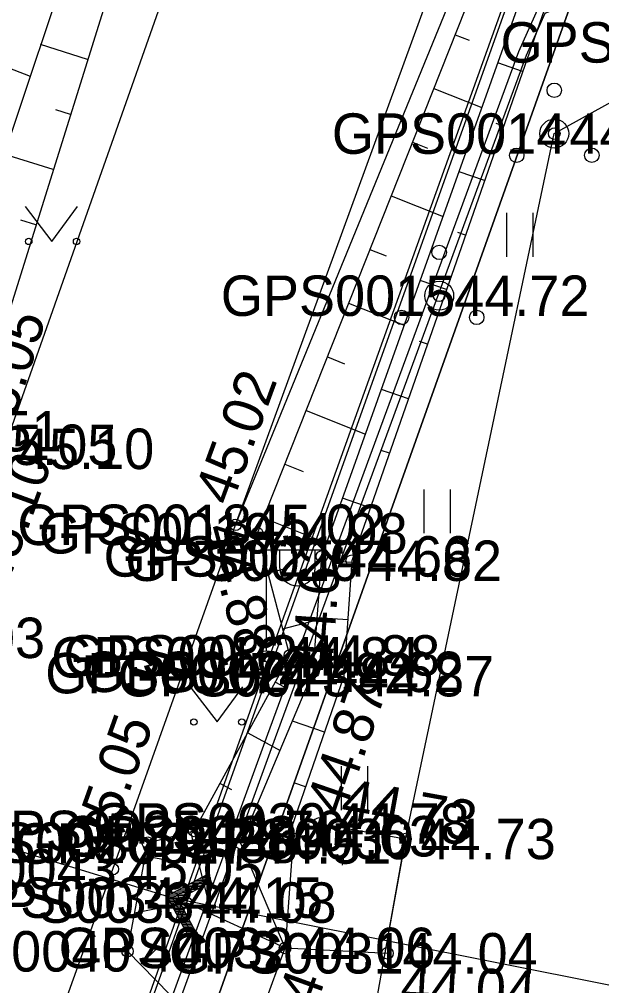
# Model space of a CAD drawing. Extents: x 551623 to 559850, y 6561220 to 6567135.
# Drawn here: x 557132.62 to 557142.7, y 6565636.85 to 6565653.58 of the extents above; entities that cross this region are included whole.
import ezdxf

# ---------------------------------------------------------------- set-up
doc = ezdxf.new("R2010")
doc.units = 0
for name, color, linetype in [('HALJASTUS', 7, 'Continuous'), ('KORGUS-EH2000', 7, 'Continuous'), ('KPOHULIIN', 7, 'Continuous'), ('MOOTKORG-EH2000', 7, 'Continuous'), ('MOOTMPUNKT', 7, 'Continuous'), ('MOOTNR', 7, 'Continuous'), ('MOOTPIIR', 7, 'Continuous'), ('MPKAABEL', 7, 'Continuous'), ('MPOHULIIN', 7, 'Continuous'), ('PIIR', 7, 'Continuous'), ('POST', 7, 'Continuous'), ('PUU', 7, 'Continuous'), ('RELJEEF', 7, 'Continuous'), ('TEE', 7, 'Continuous'), ('TRUUP', 7, 'Continuous')]:
    doc.layers.add(name, color=color, linetype=linetype)

msp = doc.modelspace()

# ---------------------------------------------------------------- linework, layer by layer
at = {"layer": 'HALJASTUS'}
for p, q in [((557132.718, 6565650.345), (557133.182, 6565649.738)), ((557133.182, 6565649.738), (557133.627, 6565650.345)), ((557141.053, 6565650.237), (557141.053, 6565649.475)), ((557141.508, 6565650.237), (557141.508, 6565649.475)), ((557139.622, 6565645.446), (557139.622, 6565644.685)), ((557140.077, 6565645.446), (557140.077, 6565644.685)), ((557135.578, 6565642.025), (557136.041, 6565641.419)), ((557136.041, 6565641.419), (557136.487, 6565642.025)), ((557138.191, 6565640.655), (557138.191, 6565639.894)), ((557138.646, 6565640.655), (557138.646, 6565639.894))]:
    msp.add_line(p, q, dxfattribs=at)
for centre in [(557132.781, 6565649.738), (557133.609, 6565649.738), (557135.64, 6565641.419), (557136.469, 6565641.419)]:
    msp.add_circle(centre, 0.055, dxfattribs=at)
at = {"layer": 'KORGUS-EH2000'}
for centre in [(557141.878, 6565651.606), (557136.362, 6565644.832), (557137.301, 6565642.571), (557137.706, 6565642.286), (557138.236, 6565642.211), (557139.302, 6565639.392), (557134.236, 6565638.871), (557137.218, 6565637.506), (557138.989, 6565637.413)]:
    msp.add_circle(centre, 0.1, dxfattribs=at)
at = {"layer": 'KPOHULIIN'}
msp.add_lwpolyline([(557033.153, 6565351.076), (557050.554, 6565399.565), (557067.065, 6565445.505), (557084.207, 6565493.616), (557103.697, 6565548.895), (557103.697, 6565548.895), (557136.898, 6565642.401), (557153.703, 6565689.258)], dxfattribs=at)
at = {"layer": 'MOOTMPUNKT'}
for centre in [(557141.878, 6565651.606), (557139.886, 6565648.799), (557136.362, 6565644.832), (557136.738, 6565644.685), (557137.856, 6565644.285), (557138.372, 6565644.21), (557137.301, 6565642.571), (557136.951, 6565642.537), (557136.846, 6565642.264), (557137.706, 6565642.286), (557138.236, 6565642.211), (557137.811, 6565639.662), (557135.645, 6565639.532), (557137.278, 6565639.44), (557139.302, 6565639.392), (557134.84, 6565639.328), (557136.455, 6565639.314), (557134.236, 6565638.871), (557135.271, 6565638.376), (557135.507, 6565638.291), (557134.49, 6565637.447), (557137.218, 6565637.506), (557138.989, 6565637.413)]:
    msp.add_circle(centre, 0.1, dxfattribs=at)
at = {"layer": 'MOOTPIIR'}
msp.add_lwpolyline([(557123.649, 6565597.144), (557131.439, 6565619.888), (557135.989, 6565633.551), (557138.66, 6565635.803), (557139.302, 6565639.392), (557141.878, 6565651.606), (557144.728, 6565653.185), (557154.978, 6565652.55), (557157.159, 6565650.361), (557157.454, 6565649.958), (557158.668, 6565651.145), (557165.654, 6565632.005), (557181.323, 6565589.325)], dxfattribs=at)
at = {"layer": 'MPKAABEL'}
for points in [[(557187.456, 6565599.606), (557177.403, 6565625.401), (557172.528, 6565638.343), (557171.411, 6565642.887), (557167.901, 6565652.074), (557166.974, 6565655.503), (557165.736, 6565659.294), (557164.874, 6565659.594), (557157.078, 6565657.517), (557142.525, 6565654.193), (557141.608, 6565653.807), (557141.26, 6565653.022), (557136.914, 6565641.202), (557134.897, 6565635.657), (557131.035, 6565624.808), (557126.58, 6565612.013), (557124.657, 6565607.634)], [(557124.798, 6565607.582), (557126.72, 6565611.959), (557131.176, 6565624.758), (557135.038, 6565635.606), (557137.055, 6565641.15), (557141.399, 6565652.966), (557141.721, 6565653.692), (557142.571, 6565654.05), (557157.114, 6565657.371), (557164.868, 6565659.437), (557165.617, 6565659.177), (557166.831, 6565655.46), (557167.758, 6565652.029), (557171.268, 6565642.841), (557172.386, 6565638.297), (557177.262, 6565625.348), (557187.324, 6565599.533)]]:
    msp.add_lwpolyline(points, dxfattribs=at)
at = {"layer": 'MPOHULIIN'}
msp.add_lwpolyline([(557050.554, 6565399.565), (557067.065, 6565445.505), (557084.207, 6565493.616), (557103.697, 6565548.895), (557120.292, 6565595.621), (557120.292, 6565595.621), (557153.703, 6565689.258)], dxfattribs=at)
at = {"layer": 'PIIR'}
for points in [[(557143.03, 6565692.36), (557157.5, 6565654.27), (557142.14, 6565653.78), (557122.77, 6565599.28), (557106.21, 6565552.32), (557093.58, 6565515.97), (557085.1, 6565492.2), (557086.02, 6565487.88), (557073.92, 6565497.32), (557076.42, 6565497.95), (557098, 6565559.71), (557096.67, 6565561.36), (557100.66, 6565572.69), (557102.77, 6565573.26), (557114.53, 6565606.57), (557127.78, 6565643.89), (557142.97, 6565686.18)], [(557142.14, 6565653.78), (557157.5, 6565654.27), (557181.52, 6565590.04), (557174.05, 6565568.29), (557122.77, 6565599.28)]]:
    msp.add_lwpolyline(points, close=True, dxfattribs=at)
at = {"layer": 'POST'}
for p, q in [((557136.898, 6565642.651), (557136.898, 6565644.651)), ((557136.898, 6565644.401), (557137.898, 6565644.401)), ((557137.125, 6565644.08), (557137.125, 6565644.401)), ((557137.737, 6565644.08), (557137.737, 6565644.401)), ((557136.898, 6565642.401), (557136.898, 6565642.401))]:
    msp.add_line(p, q, dxfattribs=at)
msp.add_circle((557136.898, 6565642.401), 0.25, dxfattribs=at)
msp.add_arc((557137.431, 6565644.08), 0.306, 180, 0, dxfattribs=at)
at = {"layer": 'PUU'}
for centre, radius in [((557141.878, 6565652.356), 0.125), ((557141.878, 6565651.606), 0.25), ((557141.228, 6565651.231), 0.125), ((557142.528, 6565651.231), 0.125), ((557139.886, 6565649.549), 0.125), ((557139.886, 6565648.799), 0.25), ((557139.236, 6565648.424), 0.125), ((557140.536, 6565648.424), 0.125)]:
    msp.add_circle(centre, radius, dxfattribs=at)
at = {"layer": 'RELJEEF'}
for p, q in [((557140.163, 6565653.317), (557140.403, 6565653.222)), ((557131.68, 6565653.041), (557132.804, 6565652.6)), ((557133.801, 6565652.892), (557132.986, 6565653.147)), ((557141.331, 6565652.68), (557140.902, 6565652.83)), ((557139.794, 6565652.388), (557140.626, 6565652.058)), ((557133.502, 6565651.937), (557133.252, 6565652.016)), ((557141.001, 6565651.736), (557140.87, 6565651.781)), ((557139.425, 6565651.458), (557139.685, 6565651.355)), ((557133.204, 6565650.983), (557132.351, 6565651.25)), ((557140.671, 6565650.792), (557140.23, 6565650.946)), ((557139.056, 6565650.529), (557139.954, 6565650.173)), ((557132.905, 6565650.029), (557132.644, 6565650.11)), ((557140.342, 6565649.848), (557140.207, 6565649.894)), ((557138.688, 6565649.599), (557138.967, 6565649.489)), ((557140.012, 6565648.904), (557139.558, 6565649.062)), ((557138.319, 6565648.67), (557139.282, 6565648.287)), ((557139.682, 6565647.959), (557139.544, 6565648.008)), ((557137.95, 6565647.74), (557138.249, 6565647.622)), ((557139.352, 6565647.015), (557138.887, 6565647.178)), ((557137.581, 6565646.811), (557138.61, 6565646.402)), ((557139.023, 6565646.071), (557138.881, 6565646.121)), ((557137.212, 6565645.881), (557137.531, 6565645.755)), ((557138.693, 6565645.127), (557138.215, 6565645.294)), ((557136.844, 6565644.952), (557137.939, 6565644.517)), ((557138.37, 6565644.182), (557138.215, 6565644.192)), ((557136.921, 6565643.996), (557137.201, 6565644.07)), ((557137.179, 6565643.03), (557137.774, 6565643.188)), ((557138.302, 6565643.184), (557137.776, 6565643.22)), ((557138.228, 6565642.188), (557138.073, 6565642.241)), ((557137.05, 6565642.11), (557137.192, 6565642.032)), ((557137.901, 6565641.242), (557137.347, 6565641.434)), ((557136.571, 6565641.232), (557137.133, 6565640.925)), ((557136.092, 6565640.354), (557136.288, 6565640.247)), ((557137.574, 6565640.297), (557137.39, 6565640.361)), ((557135.582, 6565639.516), (557135.944, 6565638.091)), ((557137.364, 6565639.476), (557137.218, 6565637.506)), ((557138.318, 6565639.57), (557138.204, 6565638.94)), ((557139.302, 6565639.392), (557138.944, 6565637.415)), ((557134.797, 6565639.098), (557135.367, 6565638.992)), ((557134.614, 6565638.115), (557135.507, 6565638.291)), ((557134.715, 6565637.218), (557135.014, 6565637.512))]:
    msp.add_line(p, q, dxfattribs=at)
for points in [[(557124.076, 6565603.072), (557124.096, 6565603.157), (557130.516, 6565620.457), (557135.12, 6565634.931), (557135.468, 6565636.451), (557134.49, 6565637.447), (557134.84, 6565639.328), (557135.645, 6565639.532), (557137.301, 6565642.571), (557136.738, 6565644.685), (557144.255, 6565663.632), (557146.157, 6565668.781), (557146.912, 6565669.427), (557147.115, 6565668.406), (557145.074, 6565663.399), (557138.372, 6565644.21), (557138.236, 6565642.211), (557137.278, 6565639.44), (557137.811, 6565639.662), (557139.302, 6565639.392)], [(557135.507, 6565638.291), (557137.218, 6565637.506), (557136.455, 6565639.314), (557137.706, 6565642.286), (557137.856, 6565644.285), (557144.726, 6565663.559), (557146.912, 6565669.427)], [(557136.406, 6565660.379), (557136.055, 6565660.097), (557131.713, 6565646.218), (557130.461, 6565642.875), (557129.168, 6565641.141), (557128.637, 6565639.497), (557127.995, 6565636.032), (557124.19, 6565626.311)], [(557135.153, 6565659.62), (557130.746, 6565646.453), (557129.171, 6565643.174), (557127.3, 6565640.827)], [(557125.342, 6565602.683), (557125.404, 6565602.905), (557131.439, 6565619.888), (557135.989, 6565633.551), (557136.845, 6565636.478), (557137.218, 6565637.506), (557138.989, 6565637.413)]]:
    msp.add_lwpolyline(points, dxfattribs=at)
at = {"layer": 'TEE'}
for points in [[(557143.358, 6565678.174), (557138.558, 6565664.435), (557136.96, 6565659.233), (557132.351, 6565646.148), (557129.9, 6565639.419), (557125.021, 6565626.31), (557121.502, 6565616.551), (557117.747, 6565605.465), (557114.535, 6565597.096), (557113.397, 6565596.47), (557110.079, 6565587.319), (557110.691, 6565586.826), (557109.779, 6565583.198), (557104.291, 6565567.464), (557095.848, 6565544.395), (557094.385, 6565540.223), (557089.288, 6565525.984)], [(557136.362, 6565644.832), (557144.135, 6565663.819), (557147.076, 6565671.725), (557147.773, 6565673.36), (557149.544, 6565674.837), (557150.862, 6565675.663), (557153.025, 6565675.538)], [(557092.088, 6565511.985), (557090.727, 6565512.907), (557089.23, 6565514.428), (557091.324, 6565520.351), (557091.733, 6565520.689), (557092.882, 6565523.804), (557092.721, 6565524.388), (557097.215, 6565535.867), (557101.757, 6565547.928), (557103.641, 6565553.302), (557108.597, 6565566.722), (557113.999, 6565581.937), (557115.285, 6565585.504), (557119.495, 6565597.655), (557120.533, 6565600.365), (557121.605, 6565603.738), (557128.082, 6565621.715), (557134.236, 6565638.871), (557136.362, 6565644.832), (557143.373, 6565664.048), (557146.52, 6565672.286)]]:
    msp.add_lwpolyline(points, dxfattribs=at)
at = {"layer": 'TRUUP'}
for p, q in [((557127.608, 6565640.719), (557135.271, 6565638.376)), ((557135.862, 6565638.771), (557135.174, 6565638.405)), ((557135.895, 6565638.708), (557135.271, 6565638.376)), ((557135.928, 6565638.645), (557135.367, 6565638.346)), ((557135.928, 6565638.646), (557135.614, 6565638.639)), ((557135.915, 6565638.67), (557135.663, 6565638.665)), ((557135.902, 6565638.695), (557135.712, 6565638.691)), ((557135.889, 6565638.72), (557135.761, 6565638.717)), ((557135.875, 6565638.745), (557135.81, 6565638.743)), ((557135.928, 6565638.645), (557135.862, 6565638.771)), ((557135.636, 6565638.489), (557135.32, 6565638.482)), ((557135.685, 6565638.515), (557135.369, 6565638.508)), ((557135.734, 6565638.541), (557135.418, 6565638.535)), ((557135.783, 6565638.568), (557135.467, 6565638.561)), ((557135.832, 6565638.594), (557135.516, 6565638.587)), ((557135.881, 6565638.62), (557135.565, 6565638.613)), ((557135.174, 6565638.405), (557135.54, 6565637.718)), ((557135.489, 6565638.411), (557135.175, 6565638.404)), ((557135.44, 6565638.385), (557135.188, 6565638.38)), ((557135.391, 6565638.359), (557135.201, 6565638.355)), ((557135.374, 6565638.334), (557135.214, 6565638.33)), ((557135.538, 6565638.437), (557135.222, 6565638.43)), ((557135.387, 6565638.309), (557135.228, 6565638.305)), ((557135.587, 6565638.463), (557135.271, 6565638.456)), ((557135.271, 6565638.376), (557135.603, 6565637.751)), ((557135.367, 6565638.346), (557135.665, 6565637.785)), ((557135.4, 6565638.284), (557135.241, 6565638.281)), ((557135.413, 6565638.259), (557135.254, 6565638.256)), ((557135.426, 6565638.235), (557135.267, 6565638.231)), ((557135.439, 6565638.21), (557135.28, 6565638.206)), ((557135.453, 6565638.185), (557135.293, 6565638.182)), ((557135.466, 6565638.161), (557135.306, 6565638.157)), ((557135.479, 6565638.136), (557135.319, 6565638.132)), ((557135.492, 6565638.111), (557135.333, 6565638.108)), ((557135.505, 6565638.086), (557135.346, 6565638.083)), ((557135.518, 6565638.062), (557135.359, 6565638.058)), ((557135.531, 6565638.037), (557135.372, 6565638.033)), ((557135.545, 6565638.012), (557135.385, 6565638.009)), ((557135.558, 6565637.987), (557135.398, 6565637.984)), ((557135.571, 6565637.963), (557135.411, 6565637.959)), ((557135.584, 6565637.938), (557135.425, 6565637.935)), ((557135.597, 6565637.913), (557135.438, 6565637.91)), ((557135.61, 6565637.889), (557135.451, 6565637.885)), ((557135.623, 6565637.864), (557135.464, 6565637.86)), ((557135.637, 6565637.839), (557135.477, 6565637.836)), ((557135.65, 6565637.814), (557135.49, 6565637.811)), ((557135.663, 6565637.79), (557135.503, 6565637.786)), ((557135.626, 6565637.764), (557135.517, 6565637.762)), ((557135.577, 6565637.738), (557135.53, 6565637.737)), ((557135.665, 6565637.785), (557135.54, 6565637.718))]:
    msp.add_line(p, q, dxfattribs=at)
msp.add_lwpolyline([(557135.271, 6565638.376), (557142.823, 6565636.866), (557148.881, 6565636.866)], dxfattribs=at)

# ---------------------------------------------------------------- texts
at = {"layer": 'KORGUS-EH2000'}
msp.add_text(' 44.88', height=0.7, dxfattribs=at).set_placement((557141.878, 6565651.256))
for s, rotation, p in [(' 45.05', 72.628, (557132.309, 6565645.927)), (' 45.02', 69.9557, (557136.198, 6565644.892)), (' 45.10', 69.9895, (557132.302, 6565643.472)), (' 44.88', 284.912, (557135.744, 6565645.024)), (' 44.62', 85.7327, (557138.009, 6565642.026)), (' 44.87', 70.9315, (557138.14, 6565639.525)), (' 45.05', 70.3681, (557134.071, 6565638.93)), (' 44.73', 349.7445, (557137.902, 6565639.803)), (' 44.04', 356.9806, (557138.943, 6565636.539)), (' 44.04', 70.0742, (557137.032, 6565634.501))]:
    msp.add_text(s, height=0.7, rotation=rotation, dxfattribs=at).set_placement(p)
at = {"layer": 'MOOTKORG-EH2000'}
for s, p in [(' 44.88', (557141.878, 6565651.256)), (' 44.72', (557139.886, 6565648.449)), (' 44.51', (557130.746, 6565646.103)), (' 45.05', (557131.713, 6565645.868)), (' 45.10', (557132.351, 6565645.798)), (' 45.02', (557136.362, 6565644.482)), (' 44.98', (557136.738, 6565644.335)), (' 44.66', (557137.856, 6565643.935)), (' 44.82', (557138.372, 6565643.86)), (' 45.03', (557130.461, 6565642.525)), (' 44.84', (557136.951, 6565642.187)), (' 44.88', (557137.301, 6565642.221)), (' 44.92', (557136.846, 6565641.914)), (' 44.62', (557137.706, 6565641.936)), (' 44.87', (557138.236, 6565641.861)), (' 44.78', (557137.811, 6565639.312)), (' 44.76', (557135.645, 6565639.182)), (' 44.88', (557134.84, 6565638.978)), (' 44.51', (557136.455, 6565638.964)), (' 44.63', (557137.278, 6565639.09)), (' 44.73', (557139.302, 6565639.042)), (' 45.05', (557134.236, 6565638.521)), (' 44.15', (557135.271, 6565638.026)), (' 44.08', (557135.507, 6565637.941)), (' 44.73', (557134.49, 6565637.097)), (' 44.06', (557137.218, 6565637.156)), (' 44.04', (557138.989, 6565637.063))]:
    msp.add_text(s, height=0.7, dxfattribs=at).set_placement(p)
at = {"layer": 'MOOTNR'}
for s, p in [('GPS0013 ', (557140.948, 6565652.835)), ('GPS0014 ', (557138.028, 6565651.256)), ('GPS0015 ', (557136.106, 6565648.449)), ('GPS0018 ', (557132.583, 6565644.482)), ('GPS0019 ', (557132.958, 6565644.335)), ('GPS0021 ', (557134.076, 6565643.935)), ('GPS0020 ', (557134.453, 6565643.86)), ('GPS0016 ', (557133.171, 6565642.187)), ('GPS0022 ', (557133.381, 6565642.221)), ('GPS0017 ', (557133.066, 6565641.914)), ('GPS0024 ', (557133.717, 6565641.936)), ('GPS0023 ', (557134.316, 6565641.861)), ('GPS0029 ', (557133.891, 6565639.312)), ('GPS0025 ', (557131.725, 6565639.182)), ('GPS0026 ', (557130.92, 6565638.978)), ('GPS0027 ', (557132.535, 6565638.964)), ('GPS0028 ', (557133.358, 6565639.09)), ('GPS0030 ', (557135.382, 6565639.042)), ('GPS0043 ', (557130.246, 6565638.521)), ('GPS0034 ', (557131.281, 6565638.026)), ('GPS0033 ', (557131.588, 6565637.941)), ('GPS0040 ', (557130.5, 6565637.097)), ('GPS0032 ', (557133.298, 6565637.156)), ('GPS0031 ', (557135.209, 6565637.063))]:
    msp.add_text(s, height=0.7, dxfattribs=at).set_placement(p)

doc.saveas('drawing.dxf')
